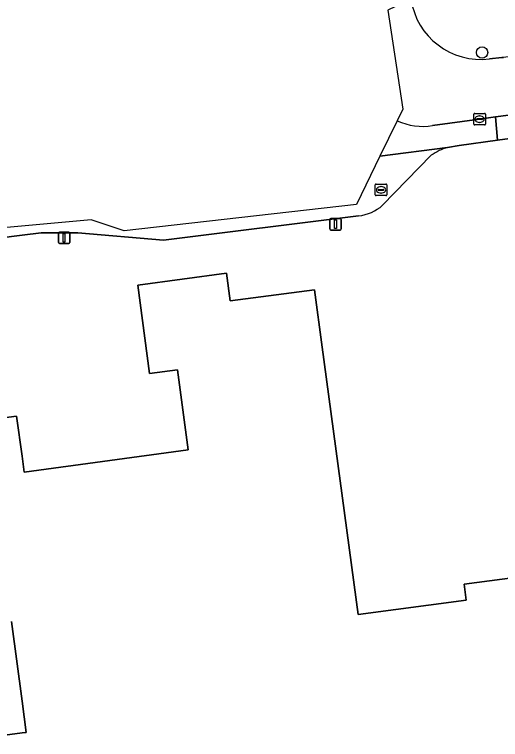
# Model space of a CAD drawing. Extents: x 163426 to 164192, y 380329 to 381641.
# Drawn here: x 163499.3 to 163541.3, y 380923.7 to 380986.3 of the extents above; entities that cross this region are included whole.
import ezdxf

# ---------------------------------------------------------------- set-up
doc = ezdxf.new("R2010")
doc.units = 0
for name, color, linetype in [('IMGEO_Boom', 7, 'Continuous'), ('IMGEO_Erf', 7, 'Continuous'), ('IMGEO_Kolk', 7, 'Continuous'), ('IMGEO_Lichtmast', 7, 'Continuous'), ('IMGEO_Pand', 7, 'Continuous'), ('IMGEO_Rijbaan_lokaal_open', 7, 'Continuous'), ('IMGEO_Rioolput', 7, 'Continuous'), ('IMGEO_Voetpad_open', 7, 'Continuous')]:
    doc.layers.add(name, color=color, linetype=linetype)

msp = doc.modelspace()

# ---------------------------------------------------------------- linework, layer by layer
at = {"layer": 'IMGEO_Boom'}
msp.add_circle((163539.709, 380982.994), 0.489, dxfattribs=at)
at = {"layer": 'IMGEO_Erf'}
for points in [[(163604.97, 380961.09), (163599.97, 380960.4), (163600.37, 380957.43), (163595.416, 380956.76), (163594.148, 380956.588), (163593.732, 380959.66), (163596.061, 380959.975), (163595.332, 380965.365), (163594.567, 380971.024), (163589.289, 380970.298), (163589.751, 380975.871), (163591.497, 380976.108), (163591.08, 380979.19), (163590.68, 380982.146), (163581.54, 380980.906), (163541.047, 380975.415), (163537.715, 380974.963), (163536.724, 380974.803)], [(163535.319, 380974.116), (163531.121, 380969.795)], [(163529.048, 380968.88), (163512.203, 380966.799), (163504.819, 380967.422), (163501.658, 380967.429), (163500, 380967.219), (163481.138, 380964.83)], [(163489.42, 380950.25), (163499.53, 380951.59), (163500, 380948.133), (163500.187, 380946.757), (163514.34, 380948.68), (163513.417, 380955.583), (163511, 380955.26), (163509.99, 380962.9), (163517.64, 380963.94), (163517.95, 380961.54), (163525.24, 380962.5), (163525.906, 380957.545), (163529.01, 380934.45), (163538.34, 380935.69), (163538.17, 380937.06), (163545.828, 380938.083), (163546.188, 380935.391), (163546.85, 380930.435), (163544.426, 380930.112), (163545.4, 380922.82)], [(163483.11, 380921.94), (163500, 380924.22), (163500.363, 380924.269), (163500, 380926.972), (163499.078, 380933.837)]]:
    msp.add_lwpolyline(points, dxfattribs=at)
for centre, radius, start, end in [((163538.002, 380970.409), 4.576, 106.21798, 125.89633), ((163528.606, 380972.688), 3.834, 276.62693, 311.00537)]:
    msp.add_arc(centre, radius, start, end, dxfattribs=at)
at = {"layer": 'IMGEO_Kolk'}
for p, q in [((163539.067, 380977.738), (163539.919, 380977.738)), ((163538.992, 380976.812), (163538.992, 380977.664)), ((163539.251, 380977.232), (163539.251, 380977.244)), ((163539.689, 380977.195), (163539.291, 380977.195)), ((163539.294, 380977.281), (163539.692, 380977.281)), ((163539.48, 380977.518), (163539.505, 380977.518)), ((163539.735, 380977.244), (163539.735, 380977.232)), ((163539.993, 380977.664), (163539.993, 380976.812)), ((163539.919, 380976.738), (163539.067, 380976.738)), ((163539.503, 380976.958), (163539.478, 380976.958))]:
    msp.add_line(p, q, dxfattribs=at)
for points in [[(163539.067, 380977.738), (163539.919, 380977.738)], [(163538.992, 380976.812), (163538.992, 380977.664)], [(163539.993, 380977.664), (163539.993, 380976.812)], [(163539.919, 380976.738), (163539.067, 380976.738)]]:
    msp.add_lwpolyline(points, dxfattribs=at)
for centre, radius, start, end in [((163539.069, 380977.662), 0.0765, 91.55205, 178.44795), ((163539.069, 380977.662), 0.0765, 91.55205, 178.44795), ((163539.917, 380977.662), 0.0765, 1.55205, 88.44795), ((163539.917, 380977.662), 0.0765, 1.55205, 88.44795), ((163539.291, 380977.241), 0.0403, 85.87752, 175.75265), ((163539.288, 380977.231), 0.0366, 178.93798, 274.71019), ((163539.692, 380977.238), 0.043, 264.86636, 352.45326), ((163539.696, 380977.243), 0.0386, 1.73085, 96.63898), ((163539.069, 380976.814), 0.0765, 181.55205, 268.44795), ((163539.069, 380976.814), 0.0765, 181.55205, 268.44795), ((163539.917, 380976.814), 0.0765, 271.55205, 358.44795), ((163539.917, 380976.814), 0.0765, 271.55205, 358.44795)]:
    msp.add_arc(centre, radius, start, end, dxfattribs=at)
for centre, major_axis, ratio, start_param, end_param in [((163539.479, 380977.238), (-0.387, 0.002), 0.722429, 4.712389, 7.853982), ((163539.504, 380977.238), (-0.39, 0.002), 0.717154, 1.570796, 4.712389)]:
    msp.add_ellipse(centre, major_axis=major_axis, ratio=ratio, start_param=start_param, end_param=end_param, dxfattribs=at)
at = {"layer": 'IMGEO_Lichtmast'}
for p, q in [((163526.557, 380967.759), (163526.557, 380968.559)), ((163526.557, 380968.559), (163526.557, 380967.759)), ((163526.657, 380968.659), (163527.447, 380968.659)), ((163527.447, 380968.659), (163526.657, 380968.659)), ((163527.547, 380968.559), (163527.547, 380967.759)), ((163527.547, 380967.759), (163527.547, 380968.559)), ((163503.13, 380966.584), (163503.13, 380967.384)), ((163503.13, 380967.384), (163503.13, 380966.584)), ((163503.23, 380967.484), (163504.02, 380967.484)), ((163504.02, 380967.484), (163503.23, 380967.484)), ((163504.12, 380967.384), (163504.12, 380966.584)), ((163504.12, 380966.584), (163504.12, 380967.384)), ((163527.447, 380967.659), (163526.657, 380967.659)), ((163526.657, 380967.659), (163527.447, 380967.659)), ((163504.02, 380966.484), (163503.23, 380966.484)), ((163503.23, 380966.484), (163504.02, 380966.484))]:
    msp.add_line(p, q, dxfattribs=at)
for points in [[(163526.977, 380968.534), (163527.127, 380968.534), (163527.127, 380967.784), (163526.977, 380967.784), (163526.977, 380968.534)], [(163503.55, 380967.359), (163503.7, 380967.359), (163503.7, 380966.609), (163503.55, 380966.609), (163503.55, 380967.359)]]:
    msp.add_lwpolyline(points, dxfattribs=at)
for centre, start, end in [((163526.657, 380968.559), 90, 180), ((163526.657, 380968.559), 90, 180), ((163527.447, 380968.559), 0, 90), ((163527.447, 380968.559), 360, 90), ((163526.657, 380967.759), 180, 270), ((163526.657, 380967.759), 180, 270), ((163527.447, 380967.759), 270, 0), ((163527.447, 380967.759), 270, 0), ((163503.23, 380967.384), 90, 180), ((163503.23, 380967.384), 90, 180), ((163504.02, 380967.384), 0, 90), ((163504.02, 380967.384), 360, 90), ((163503.23, 380966.584), 180, 270), ((163503.23, 380966.584), 180, 270), ((163504.02, 380966.584), 270, 0), ((163504.02, 380966.584), 270, 0)]:
    msp.add_arc(centre, 0.1, start, end, dxfattribs=at)
at = {"layer": 'IMGEO_Pand'}
for points in [[(163545.4, 380922.82), (163544.426, 380930.112), (163546.85, 380930.435), (163546.188, 380935.391), (163545.828, 380938.083), (163538.17, 380937.06), (163538.34, 380935.69), (163529.01, 380934.45), (163525.906, 380957.545), (163525.24, 380962.5), (163517.95, 380961.54), (163517.64, 380963.94), (163509.99, 380962.9), (163511, 380955.26), (163513.417, 380955.583), (163514.34, 380948.68), (163500.187, 380946.757), (163500, 380948.133), (163499.53, 380951.59), (163489.42, 380950.25)], [(163499.078, 380933.837), (163500, 380926.972), (163500.363, 380924.269), (163500, 380924.22), (163483.11, 380921.94)]]:
    msp.add_lwpolyline(points, dxfattribs=at)
at = {"layer": 'IMGEO_Rijbaan_lokaal_open'}
for points in [[(163535.429, 380976.678), (163539.492, 380977.239), (163540.851, 380977.426), (163542.875, 380977.704), (163543.642, 380977.799), (163547.389, 380978.306), (163558.005, 380979.727), (163564.743, 380980.629), (163574.92, 380981.991), (163581.655, 380982.903), (163604.072, 380985.939), (163603.292, 380990.858), (163541.544, 380982.579), (163541.403, 380982.56), (163540.361, 380982.447)], [(163533.568, 380987.625), (163531.562, 380986.655), (163532.872, 380978.089), (163532.389, 380977.1)]]:
    msp.add_lwpolyline(points, dxfattribs=at)
for centre, radius, start, end in [((163539.593, 380988.485), 6.086, 188.1202, 277.2465), ((163534.603, 380981.889), 5.276, 245.18664, 279.00725)]:
    msp.add_arc(centre, radius, start, end, dxfattribs=at)
at = {"layer": 'IMGEO_Rioolput'}
for p, q in [((163530.483, 380970.706), (163530.483, 380971.558)), ((163530.558, 380971.632), (163531.41, 380971.632)), ((163531.484, 380971.558), (163531.484, 380970.706)), ((163530.742, 380971.126), (163530.742, 380971.138)), ((163531.18, 380971.089), (163530.782, 380971.089)), ((163530.785, 380971.175), (163531.183, 380971.175)), ((163530.994, 380970.852), (163530.969, 380970.852)), ((163530.971, 380971.412), (163530.996, 380971.412)), ((163531.226, 380971.138), (163531.226, 380971.126)), ((163531.41, 380970.632), (163530.558, 380970.632))]:
    msp.add_line(p, q, dxfattribs=at)
for points in [[(163530.483, 380970.706), (163530.483, 380971.558)], [(163530.558, 380971.632), (163531.41, 380971.632)], [(163531.484, 380971.558), (163531.484, 380970.706)], [(163531.41, 380970.632), (163530.558, 380970.632)]]:
    msp.add_lwpolyline(points, dxfattribs=at)
for centre, radius, start, end in [((163530.56, 380971.556), 0.0765, 91.55205, 178.44795), ((163530.56, 380971.556), 0.0765, 91.55205, 178.44795), ((163531.408, 380971.556), 0.0765, 1.55205, 88.44795), ((163531.408, 380971.556), 0.0765, 1.55205, 88.44795), ((163530.782, 380971.135), 0.0403, 85.87752, 175.75265), ((163530.779, 380971.125), 0.0366, 178.93798, 274.71019), ((163531.183, 380971.132), 0.043, 264.86636, 352.45326), ((163531.187, 380971.137), 0.0386, 1.73085, 96.63898), ((163530.56, 380970.708), 0.0765, 181.55205, 268.44795), ((163530.56, 380970.708), 0.0765, 181.55205, 268.44795), ((163531.408, 380970.708), 0.0765, 271.55205, 358.44795), ((163531.408, 380970.708), 0.0765, 271.55205, 358.44795)]:
    msp.add_arc(centre, radius, start, end, dxfattribs=at)
for centre, major_axis, ratio, start_param, end_param in [((163530.97, 380971.132), (-0.387, 0.002), 0.722429, 4.712389, 7.853982), ((163530.995, 380971.132), (-0.39, 0.002), 0.717154, 1.570796, 4.712389)]:
    msp.add_ellipse(centre, major_axis=major_axis, ratio=ratio, start_param=start_param, end_param=end_param, dxfattribs=at)
at = {"layer": 'IMGEO_Voetpad_open'}
msp.add_lwpolyline([(163590.68, 380982.146), (163596.929, 380982.994), (163603.654, 380983.906), (163604.072, 380985.939), (163581.655, 380982.903), (163574.92, 380981.991), (163564.743, 380980.629), (163558.005, 380979.727), (163547.389, 380978.306), (163543.642, 380977.799), (163542.875, 380977.704), (163540.851, 380977.426), (163541.047, 380975.415), (163581.54, 380980.906)], close=True, dxfattribs=at)
for points in [[(163540.361, 380982.447), (163541.403, 380982.56), (163541.544, 380982.579)], [(163532.389, 380977.1), (163530.89, 380974.03), (163536.724, 380974.803), (163537.715, 380974.963), (163541.047, 380975.415), (163540.851, 380977.426), (163539.492, 380977.239), (163535.429, 380976.678)], [(163536.724, 380974.803), (163530.89, 380974.03)], [(163530.89, 380974.03), (163528.863, 380969.877), (163508.815, 380967.585), (163505.952, 380968.54), (163477.726, 380965.986), (163481.138, 380964.83), (163500, 380967.219), (163501.658, 380967.429), (163504.819, 380967.422), (163512.203, 380966.799), (163529.048, 380968.88)], [(163531.121, 380969.795), (163535.319, 380974.116)]]:
    msp.add_lwpolyline(points, dxfattribs=at)
for centre, radius, start, end in [((163539.593, 380988.485), 6.086, 188.1202, 277.2465), ((163534.603, 380981.889), 5.276, 245.18664, 279.00725), ((163538.002, 380970.409), 4.576, 106.21798, 125.89633), ((163528.606, 380972.688), 3.834, 276.62693, 311.00537)]:
    msp.add_arc(centre, radius, start, end, dxfattribs=at)

doc.saveas('drawing.dxf')
